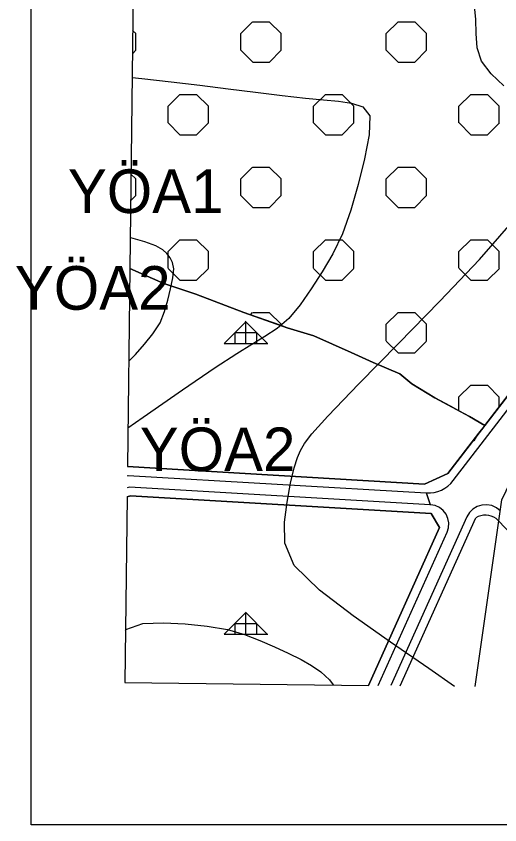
# Model space of a CAD drawing. Extents: x 410727 to 412947, y 4463506 to 4466382.
# Drawn here: x 410727.1 to 410893.4, y 4463506.2 to 4463784.3 of the extents above; entities that cross this region are included whole.
import ezdxf

# ---------------------------------------------------------------- set-up
doc = ezdxf.new("R2010")
doc.units = 0
for name, color, linetype in [('ADAKENARI', 7, 'Continuous'), ('F_ADAKENARI', 7, 'Continuous'), ('KALDIRIM', 7, 'Continuous'), ('LJ_ÇERÇEVE', 7, 'Continuous'), ('PL_AYA_AGACLANDIRIL', 7, 'Continuous'), ('PL_AYA_ORMAN', 7, 'Continuous'), ('TR_AGACLANDIRILACAK', 7, 'Continuous'), ('TR_ORMAN', 7, 'Continuous'), ('YAZI_jeolojik_durum', 7, 'Continuous'), ('Yerlesime_uygunluk_sınırı', 7, 'Continuous')]:
    doc.layers.add(name, color=color, linetype=linetype)

msp = doc.modelspace()

# ---------------------------------------------------------------- linework, layer by layer
at = {"layer": 'ADAKENARI'}
for p, q in [((410998.01, 4463786.26), (410888.18, 4463643.49)), ((410766.18, 4463697.48), (410777.91, 4463692.29)), ((410777.91, 4463692.29), (410788.9, 4463688.62)), ((410788.9, 4463688.62), (410805.39, 4463682.42)), ((410805.39, 4463682.42), (410820.27, 4463677.15)), ((410820.27, 4463677.15), (410829.43, 4463674.39)), ((410829.43, 4463674.39), (410842.25, 4463668.64)), ((410842.25, 4463668.64), (410849.8, 4463665.2)), ((410849.8, 4463665.2), (410858.96, 4463661.3)), ((410858.96, 4463661.3), (410863.08, 4463657.85)), ((410863.08, 4463657.85), (410871.02, 4463653.05)), ((410871.02, 4463653.05), (410882.92, 4463646.63)), ((410876.45, 4463650.12), (410882.92, 4463646.63)), ((410876.45, 4463650.12), (410882.92, 4463646.63)), ((410882.92, 4463646.63), (410888.19, 4463643.49)), ((410882.92, 4463646.63), (410888.19, 4463643.49)), ((410882.92, 4463646.63), (410888.18, 4463643.49)), ((410888.18, 4463643.49), (410888.07, 4463643.33))]:
    msp.add_line(p, q, dxfattribs=at)
for points in [[(410888.19, 4463643.49), (410875.54, 4463627.05), (410867.5, 4463623.38), (410765.37, 4463629.35)], [(410765.25, 4463618.94), (410766.42, 4463619.27), (410869.75, 4463613.24), (410872.68, 4463608.38), (410848.24, 4463554.13)]]:
    msp.add_lwpolyline(points, dxfattribs=at)
at = {"layer": 'F_ADAKENARI'}
for p, q in [((410895.37, 4463652.83), (410888.19, 4463643.49)), ((410888.19, 4463643.49), (410886.21, 4463640.92)), ((410885.3, 4463639.63), (410884.49, 4463638.26)), ((410886.21, 4463640.92), (410885.3, 4463639.63)), ((410859.15, 4463554), (410885.15, 4463611.71)), ((410901.45, 4463601.87), (410892.1, 4463611.52))]:
    msp.add_line(p, q, dxfattribs=at)
msp.add_ellipse((410888.44, 4463606.39), major_axis=(-3.66, -5.13), ratio=0.991358, start_param=3.141593, end_param=4.318829, dxfattribs=at)
at = {"layer": 'KALDIRIM'}
for points in [[(410869.51, 4463620.34), (410870.81, 4463620.5), (410872.09, 4463620.82), (410873.32, 4463621.3), (410874.48, 4463621.92), (410875.55, 4463622.67), (410876.53, 4463623.55), (410877.4, 4463624.54), (411005.8, 4463791.46)], [(410765.34, 4463626.24), (410765.64, 4463626.33), (410868.08, 4463620.34), (410869.44, 4463616.26), (410766.09, 4463622.3), (410765.29, 4463622.07)], [(410851.52, 4463554.09), (410875.27, 4463606.81), (410875.75, 4463608.35), (410875.84, 4463609.97), (410875.55, 4463611.56), (410874.89, 4463613.03), (410873.89, 4463614.31), (410872.61, 4463615.3), (410871.14, 4463615.96), (410869.54, 4463616.25), (410868.19, 4463620.34), (410869.51, 4463620.34)], [(410893.55, 4463614.18), (410892.2, 4463615.24), (410890.63, 4463615.94), (410888.94, 4463616.25), (410887.23, 4463616.15), (410885.59, 4463615.63), (410884.12, 4463614.75), (410882.91, 4463613.53), (410882.02, 4463612.06), (410855.88, 4463554.04)]]:
    msp.add_lwpolyline(points, dxfattribs=at)
at = {"layer": 'LJ_ÇERÇEVE'}
msp.add_lwpolyline([(410732.32, 4466381.6), (412946.74, 4466381.6), (412946.74, 4463506.16), (410732.32, 4463506.16)], close=True, dxfattribs=at)
at = {"layer": 'PL_AYA_AGACLANDIRIL'}
msp.add_lwpolyline([(410768.78, 4463916.77), (410766.18, 4463697.48), (410777.91, 4463692.29), (410788.9, 4463688.62), (410805.39, 4463682.42), (410820.27, 4463677.15), (410829.43, 4463674.39), (410842.25, 4463668.64), (410849.8, 4463665.2), (410858.96, 4463661.3), (410863.08, 4463657.85), (410871.02, 4463653.05), (410882.92, 4463646.63), (410888.18, 4463643.49), (410998.01, 4463786.26)], dxfattribs=at)
at = {"layer": 'PL_AYA_ORMAN'}
for points in [[(410765.37, 4463629.35), (410867.5, 4463623.38), (410875.54, 4463627.05), (410886.21, 4463640.92), (410888.07, 4463643.33), (410888.18, 4463643.49), (410882.92, 4463646.63), (410879.34, 4463648.56), (410876.45, 4463650.12), (410871.02, 4463653.05), (410863.08, 4463657.85), (410858.96, 4463661.3), (410849.8, 4463665.2), (410842.25, 4463668.64), (410829.43, 4463674.39), (410820.27, 4463677.15), (410818.2, 4463677.88), (410818.2, 4463677.88), (410818.2, 4463677.88), (410807.65, 4463681.62), (410807.65, 4463681.62), (410807.65, 4463681.62), (410805.39, 4463682.42), (410788.9, 4463688.62), (410777.91, 4463692.29), (410766.18, 4463697.48), (410765.37, 4463629.35)], [(410765.25, 4463618.94), (410764.49, 4463555.11), (410848.24, 4463554.13), (410872.68, 4463608.38), (410869.75, 4463613.24), (410766.42, 4463619.27), (410765.25, 4463618.94)]]:
    msp.add_lwpolyline(points, dxfattribs=at)
at = {"layer": 'TR_AGACLANDIRILACAK'}
for p, q in [((410804.34, 4463778.31), (410808.4, 4463782.37)), ((410808.42, 4463782.35), (410814.16, 4463782.35)), ((410818.2, 4463778.3), (410814.14, 4463782.36)), ((410854.34, 4463778.31), (410858.4, 4463782.37)), ((410858.42, 4463782.35), (410864.16, 4463782.35)), ((410868.2, 4463778.3), (410864.14, 4463782.36)), ((410768.2, 4463778.3), (410767.15, 4463779.35)), ((410768.2, 4463772.57), (410768.2, 4463778.31)), ((410804.34, 4463772.57), (410804.34, 4463778.31)), ((410818.2, 4463772.57), (410818.2, 4463778.31)), ((410854.34, 4463772.57), (410854.34, 4463778.31)), ((410868.2, 4463772.57), (410868.2, 4463778.31)), ((410767.06, 4463771.38), (410768.22, 4463772.55)), ((410808.42, 4463768.49), (410804.36, 4463772.55)), ((410814.16, 4463768.49), (410818.22, 4463772.55)), ((410858.42, 4463768.49), (410854.36, 4463772.55)), ((410864.16, 4463768.49), (410868.22, 4463772.55)), ((410808.42, 4463768.49), (410814.16, 4463768.49)), ((410858.42, 4463768.49), (410864.16, 4463768.49)), ((410779.34, 4463753.31), (410783.4, 4463757.37)), ((410783.42, 4463757.35), (410789.16, 4463757.35)), ((410793.2, 4463753.3), (410789.14, 4463757.36)), ((410829.34, 4463753.31), (410833.4, 4463757.37)), ((410833.42, 4463757.35), (410839.16, 4463757.35)), ((410843.2, 4463753.3), (410839.14, 4463757.36)), ((410879.34, 4463753.31), (410883.4, 4463757.37)), ((410883.42, 4463757.35), (410889.16, 4463757.35)), ((410893.2, 4463753.3), (410889.14, 4463757.36)), ((410779.34, 4463747.57), (410779.34, 4463753.31)), ((410793.2, 4463747.57), (410793.2, 4463753.31)), ((410829.34, 4463747.57), (410829.34, 4463753.31)), ((410843.2, 4463747.57), (410843.2, 4463753.31)), ((410879.34, 4463747.57), (410879.34, 4463753.31)), ((410893.2, 4463747.57), (410893.2, 4463753.31)), ((410783.42, 4463743.49), (410779.36, 4463747.55)), ((410789.16, 4463743.49), (410793.22, 4463747.55)), ((410833.42, 4463743.49), (410829.36, 4463747.55)), ((410839.16, 4463743.49), (410843.22, 4463747.55)), ((410883.42, 4463743.49), (410879.36, 4463747.55)), ((410889.16, 4463743.49), (410893.22, 4463747.55)), ((410783.42, 4463743.49), (410789.16, 4463743.49)), ((410833.42, 4463743.49), (410839.16, 4463743.49)), ((410883.42, 4463743.49), (410889.16, 4463743.49)), ((410804.34, 4463728.31), (410808.4, 4463732.37)), ((410808.42, 4463732.35), (410814.16, 4463732.35)), ((410818.2, 4463728.3), (410814.14, 4463732.36)), ((410854.34, 4463728.31), (410858.4, 4463732.37)), ((410858.42, 4463732.35), (410864.16, 4463732.35)), ((410868.2, 4463728.3), (410864.14, 4463732.36)), ((410768.2, 4463728.3), (410766.57, 4463729.94)), ((410768.2, 4463722.57), (410768.2, 4463728.31)), ((410804.34, 4463722.57), (410804.34, 4463728.31)), ((410818.2, 4463722.57), (410818.2, 4463728.31)), ((410854.34, 4463722.57), (410854.34, 4463728.31)), ((410868.2, 4463722.57), (410868.2, 4463728.31)), ((410766.46, 4463720.78), (410768.22, 4463722.55)), ((410808.42, 4463718.49), (410804.36, 4463722.55)), ((410814.16, 4463718.49), (410818.22, 4463722.55)), ((410858.42, 4463718.49), (410854.36, 4463722.55)), ((410864.16, 4463718.49), (410868.22, 4463722.55)), ((410808.42, 4463718.49), (410814.16, 4463718.49)), ((410858.42, 4463718.49), (410864.16, 4463718.49)), ((410779.34, 4463703.31), (410783.4, 4463707.37)), ((410783.42, 4463707.35), (410789.16, 4463707.35)), ((410793.2, 4463703.3), (410789.14, 4463707.36)), ((410829.34, 4463703.31), (410833.4, 4463707.37)), ((410833.42, 4463707.35), (410839.16, 4463707.35)), ((410843.2, 4463703.3), (410839.14, 4463707.36)), ((410879.34, 4463703.31), (410883.4, 4463707.37)), ((410883.42, 4463707.35), (410889.16, 4463707.35)), ((410893.2, 4463703.3), (410889.14, 4463707.36)), ((410779.34, 4463697.57), (410779.34, 4463703.31)), ((410793.2, 4463697.57), (410793.2, 4463703.31)), ((410829.34, 4463697.57), (410829.34, 4463703.31)), ((410843.2, 4463697.57), (410843.2, 4463703.31)), ((410879.34, 4463697.57), (410879.34, 4463703.31)), ((410893.2, 4463697.57), (410893.2, 4463703.31)), ((410783.42, 4463693.49), (410779.36, 4463697.55)), ((410789.16, 4463693.49), (410793.22, 4463697.55)), ((410833.42, 4463693.49), (410829.36, 4463697.55)), ((410839.16, 4463693.49), (410843.22, 4463697.55)), ((410883.42, 4463693.49), (410879.36, 4463697.55)), ((410889.16, 4463693.49), (410893.22, 4463697.55)), ((410783.42, 4463693.49), (410789.16, 4463693.49)), ((410833.42, 4463693.49), (410839.16, 4463693.49)), ((410883.42, 4463693.49), (410889.16, 4463693.49)), ((410807.65, 4463681.62), (410808.4, 4463682.37)), ((410808.42, 4463682.35), (410814.16, 4463682.35)), ((410818.2, 4463678.3), (410814.14, 4463682.36)), ((410854.34, 4463678.31), (410858.4, 4463682.37)), ((410858.42, 4463682.35), (410864.16, 4463682.35)), ((410868.2, 4463678.3), (410864.14, 4463682.36)), ((410818.2, 4463677.88), (410818.2, 4463678.31)), ((410854.34, 4463672.57), (410854.34, 4463678.31)), ((410868.2, 4463672.57), (410868.2, 4463678.31)), ((410858.42, 4463668.49), (410854.36, 4463672.55)), ((410864.16, 4463668.49), (410868.22, 4463672.55)), ((410858.42, 4463668.49), (410864.16, 4463668.49)), ((410879.34, 4463653.31), (410883.4, 4463657.37)), ((410883.42, 4463657.35), (410889.16, 4463657.35)), ((410893.2, 4463653.3), (410889.14, 4463657.36)), ((410893.2, 4463653.3), (410889.14, 4463657.36)), ((410879.34, 4463648.56), (410879.34, 4463653.31)), ((410893.2, 4463650.01), (410893.2, 4463653.31)), ((410893.2, 4463650.01), (410893.2, 4463653.31))]:
    msp.add_line(p, q, dxfattribs=at)
at = {"layer": 'TR_ORMAN'}
for p, q in [((410798.61, 4463671.7), (410806.11, 4463679.2)), ((410813.37, 4463671.83), (410805.87, 4463679.33)), ((410806.12, 4463671.69), (410806.12, 4463679.19)), ((410802.37, 4463675.44), (410809.87, 4463675.44)), ((410802.37, 4463671.69), (410802.37, 4463675.44)), ((410809.87, 4463671.69), (410809.87, 4463675.44)), ((410798.62, 4463671.69), (410813.62, 4463671.69)), ((410798.61, 4463571.71), (410806.11, 4463579.21)), ((410813.43, 4463571.79), (410805.93, 4463579.29)), ((410806.12, 4463571.69), (410806.12, 4463579.19)), ((410802.37, 4463571.69), (410802.37, 4463575.44)), ((410802.37, 4463575.44), (410809.87, 4463575.44)), ((410809.87, 4463571.69), (410809.87, 4463575.44)), ((410798.62, 4463571.69), (410813.62, 4463571.69))]:
    msp.add_line(p, q, dxfattribs=at)
at = {"layer": 'Yerlesime_uygunluk_sınırı'}
for points in [[(410884.89, 4463553.7), (410894.05, 4463617.91), (410934.73, 4463702.48), (410988.03, 4463765.12), (411028.04, 4463829.11), (411029.72, 4463859.7), (410999.92, 4463882.1), (410947.76, 4463889.1), (410882.25, 4463887.07), (410838.73, 4463905.99), (410831.65, 4463926.92), (410768.92, 4463928.35)], [(410894.73, 4463760.33), (410890.36, 4463764.47), (410887.03, 4463768.79), (410885.62, 4463773.45), (410885.24, 4463778.28), (410885.11, 4463783.13), (410884.69, 4463787.86)], [(410766.96, 4463763.23), (410770.28, 4463762.88), (410780.41, 4463761.75), (410790.27, 4463760.56), (410799.94, 4463759.35), (410809.42, 4463758.16), (410818.52, 4463757.03), (410826.59, 4463756.09), (410832.77, 4463755.5), (410837.87, 4463755.03), (410842.41, 4463754.38), (410846.29, 4463753.09), (410848.72, 4463749.98), (410848.49, 4463743.51), (410846.84, 4463735.25), (410844.63, 4463726.41), (410842.13, 4463717.59), (410839.3, 4463709.41), (410835.92, 4463702.49), (410832.27, 4463696.32), (410828.5, 4463690.5), (410824.69, 4463685.04), (410820.8, 4463680.31), (410816.79, 4463676.88), (410812.64, 4463674.09), (410808.18, 4463671.34), (410802.93, 4463668.1), (410795.55, 4463663.3), (410784.25, 4463655.6), (410770.82, 4463646.31), (410765.53, 4463642.63)], [(410877.82, 4463553.78), (410868.93, 4463559.89), (410855.78, 4463568.98), (410843.02, 4463578.03), (410831.36, 4463586.92), (410822.69, 4463595.4), (410819.52, 4463603.07), (410819.33, 4463610.28), (410820.23, 4463617.19), (410821.46, 4463623.65), (410822.69, 4463629), (410823.79, 4463632.45), (410824.87, 4463634.92), (410826.29, 4463637.36), (410828.78, 4463640.68), (410834.2, 4463646.74), (410844.94, 4463657.85), (410858.5, 4463671.67), (410872.76, 4463686.27), (410886.36, 4463700.55), (410897.23, 4463713.07)], [(410765.8, 4463665.64), (410768.16, 4463667.93), (410771.25, 4463671.42), (410774.13, 4463675.03), (410776.56, 4463678.77), (410778.16, 4463682.66), (410779.29, 4463686.62), (410780.22, 4463690.54), (410780.95, 4463694.26), (410781.27, 4463697.44), (410780.86, 4463699.59), (410780.02, 4463701.2), (410778.94, 4463702.61), (410777.49, 4463703.95), (410775.17, 4463705.29), (410771.3, 4463706.66), (410766.58, 4463708.03), (410766.31, 4463708.1)], [(410764.71, 4463573.13), (410764.85, 4463573.36), (410770.63, 4463575.37), (410777.74, 4463575.65), (410785.26, 4463575.25), (410792.74, 4463574.51), (410799.71, 4463573.36), (410805.58, 4463571.61), (410810.86, 4463569.54), (410815.87, 4463567.36), (410820.66, 4463565.17), (410825.04, 4463563.05), (410828.66, 4463560.94), (410831.87, 4463558.75), (410834.87, 4463556.06), (410836.06, 4463554.27)]]:
    msp.add_lwpolyline(points, dxfattribs=at)

# ---------------------------------------------------------------- texts
at = {"layer": 'YAZI_jeolojik_durum'}
for s, p in [('YÖA1', (410744.9, 4463716.58)), ('YÖA2', (410726.67, 4463683.32)), ('YÖA2', (410769.6, 4463627.81))]:
    msp.add_text(s, height=15, dxfattribs=at).set_placement(p)

doc.saveas('drawing.dxf')
